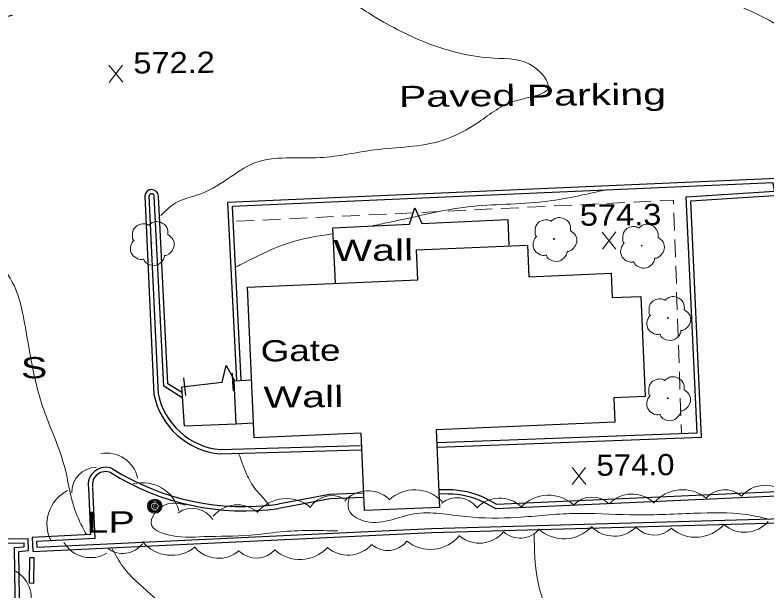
# Model space of a CAD drawing. Extents: x 2361708 to 2370558, y 6977955 to 6991887.
# Drawn here: x 2368905.6 to 2369076, y 6989759.6 to 6989890.1 of the extents above; entities that cross this region are included whole.
import ezdxf

# ---------------------------------------------------------------- set-up
doc = ezdxf.new("R2010")
doc.units = 0
doc.header["$LTSCALE"] = 1.9
for name, color, linetype, lineweight in [('11', 7, 'Continuous', 25), ('13', 7, 'Continuous', 13), ('17', 7, 'Continuous', 25), ('18', 7, 'Continuous', 25), ('2', 7, 'Continuous', 25), ('20', 7, 'Continuous', 25), ('21', 7, 'Continuous', 25), ('23', 7, 'Continuous', 25), ('29', 7, 'Continuous', 13), ('31', 7, 'Continuous', 13), ('35', 7, 'Continuous', 13)]:
    doc.layers.add(name, color=color, linetype=linetype, lineweight=lineweight)

msp = doc.modelspace()

# ---------------------------------------------------------------- linework, layer by layer
at = {"layer": '11'}
msp.add_lwpolyline([(2369041.515, 6989797.862), (2369001.04, 6989796.117), (2369001.797, 6989778.533), (2368984.763, 6989777.801), (2368984.006, 6989795.375), (2368959.745, 6989794.324), (2368958.27, 6989828.431), (2368996.816, 6989830.108), (2368996.521, 6989836.906), (2369021.712, 6989837.985), (2369022.021, 6989830.768), (2369040.674, 6989831.576), (2369040.907, 6989826.057), (2369047.374, 6989826.339), (2369048.36, 6989803.648), (2369041.273, 6989803.34)], close=True, dxfattribs=at)
at = {"layer": '13'}
for p, q in [((2369049.709, 6989847.922), (2369045.711, 6989847.724)), ((2369013.724, 6989846.16), (2369009.726, 6989845.962)), ((2369019.721, 6989846.447), (2369015.723, 6989846.259)), ((2369025.719, 6989846.734), (2369021.721, 6989846.546)), ((2369031.717, 6989847.031), (2369027.718, 6989846.833)), ((2369037.714, 6989847.328), (2369033.715, 6989847.13)), ((2369043.711, 6989847.625), (2369039.713, 6989847.427)), ((2368977.738, 6989844.417), (2368973.74, 6989844.229)), ((2368983.736, 6989844.704), (2368979.738, 6989844.516)), ((2368989.734, 6989844.992), (2368985.735, 6989844.804)), ((2368995.731, 6989845.289), (2368991.733, 6989845.091)), ((2369001.729, 6989845.576), (2368997.73, 6989845.388)), ((2369007.727, 6989845.863), (2369003.728, 6989845.675)), ((2369055.023, 6989841.263), (2369054.894, 6989845.262)), ((2368959.746, 6989843.546), (2368955.748, 6989843.358)), ((2368965.744, 6989843.833), (2368961.745, 6989843.645)), ((2368971.741, 6989844.13), (2368967.743, 6989843.932)), ((2369055.23, 6989835.264), (2369055.092, 6989839.263)), ((2369055.437, 6989829.266), (2369055.299, 6989833.265)), ((2369055.644, 6989823.268), (2369055.506, 6989827.267)), ((2369055.851, 6989817.27), (2369055.713, 6989821.268)), ((2369056.058, 6989811.271), (2369055.92, 6989815.27)), ((2369056.265, 6989805.273), (2369056.127, 6989809.272)), ((2369056.472, 6989799.275), (2369056.334, 6989803.273)), ((2369056.61, 6989795.276), (2369056.541, 6989797.275))]:
    msp.add_line(p, q, dxfattribs=at)
msp.add_lwpolyline([(2369054.825, 6989847.261), (2369054.797, 6989848.171), (2369051.708, 6989848.021)], dxfattribs=at)
at = {"layer": '18'}
for points in [[(2368994.996, 6989842.722), (2368996.141, 6989846.413), (2368997.764, 6989842.858)], [(2368978.162, 6989829.341), (2368977.583, 6989841.896), (2368994.996, 6989842.722)], [(2368997.764, 6989842.858), (2369017.257, 6989843.783), (2369017.502, 6989837.925)], [(2368952.534, 6989806.936), (2368953.428, 6989810.694), (2368955.281, 6989807.252)], [(2368954.735, 6989808.926), (2368954.875, 6989806.928), (2368955.013, 6989804.929)], [(2368955.695, 6989797.425), (2368943.939, 6989796.903), (2368943.354, 6989805.878), (2368952.534, 6989806.936)], [(2368944.293, 6989803.877), (2368944.074, 6989805.865), (2368943.855, 6989807.853)]]:
    msp.add_lwpolyline(points, dxfattribs=at)
at = {"layer": '2'}
for p, q in [((2368934.952, 6989849.12), (2368937.05, 6989804.148)), ((2368935.912, 6989849.169), (2368938.01, 6989804.197)), ((2368952.03, 6989791.62), (2368983.893, 6989792.524)), ((2368952.059, 6989790.66), (2368983.902, 6989791.564)), ((2369003.739, 6989782.502), (2369001.649, 6989782.542)), ((2369003.718, 6989781.541), (2369001.758, 6989781.583)), ((2368908.837, 6989761.317), (2368908.931, 6989767.109)), ((2368909.891, 6989767.097), (2368908.931, 6989767.109)), ((2368909.797, 6989761.306), (2368909.891, 6989767.097)), ((2368909.797, 6989761.306), (2368908.837, 6989761.317))]:
    msp.add_line(p, q, dxfattribs=at)
for points in [[(2368885.755, 6989694.114), (2368907.479, 6989693.801), (2368906.437, 6989768.554), (2368908.606, 6989768.745), (2368908.541, 6989771.375), (2368903.761, 6989771.3), (2368901.836, 6989889.457), (2368904.99, 6989890.107)], [(2369001.337, 6989792.179), (2369061.148, 6989794.449), (2369058.699, 6989848.028), (2369078.737, 6989849.299), (2369078.221, 6989853.054), (2368953.747, 6989847.609), (2368955.75, 6989807.366)], [(2369001.327, 6989793.249), (2369060.149, 6989795.389), (2369057.7, 6989848.929), (2369077.649, 6989850.189), (2369077.391, 6989852.056), (2368954.756, 6989846.688), (2368956.72, 6989807.376)], [(2368943.438, 6989803.359), (2368939.263, 6989805.999), (2368937.123, 6989849.031)], [(2368943.327, 6989804.568), (2368940.197, 6989806.548), (2368938.083, 6989849.08)], [(2368885.766, 6989695.075), (2368906.51, 6989694.772), (2368905.469, 6989769.436), (2368907.627, 6989769.626), (2368907.6, 6989770.396), (2368902.821, 6989770.321), (2368902.15, 6989811.356)], [(2368922.181, 6989782.955), (2368922.662, 6989772.39), (2368909.428, 6989771.674), (2368909.628, 6989768.525), (2369000.021, 6989772.816), (2369130.273, 6989776.476)], [(2368923.141, 6989782.994), (2368923.66, 6989771.479), (2368910.447, 6989770.763), (2368910.528, 6989769.534), (2368999.982, 6989773.776), (2369130.244, 6989777.436)], [(2368984.435, 6989781.758), (2368976.848, 6989781.445), (2368965.198, 6989779.255)], [(2369081.576, 6989782.173), (2369014.771, 6989779.187), (2369012.088, 6989780.601)], [(2368984.435, 6989780.788), (2368976.957, 6989780.486), (2368965.378, 6989778.306)], [(2369081.615, 6989781.213), (2369014.55, 6989778.215), (2369011.636, 6989779.757)]]:
    msp.add_lwpolyline(points, dxfattribs=at)
for centre, radius, start, end in [((2368936.517, 6989848.994), 1.568, 3.12588, 175.40742), ((2368936.517, 6989848.994), 0.608, 3.12588, 175.40742), ((2368953.558, 6989807.423), 16.83, 191.22198, 264.89038), ((2368953.558, 6989807.423), 15.87, 191.22198, 264.89038), ((2368926.106, 6989783.626), 3.982, 66.87224, 189.69963), ((2368926.106, 6989783.626), 3.022, 66.87224, 189.69963), ((2368957.387, 6989834.437), 56.693, 237.77815, 278.05746), ((2368957.387, 6989834.437), 55.733, 237.77815, 278.05746), ((2369003.82, 6989763.571), 18.931, 64.10506, 90.24537), ((2369003.82, 6989763.571), 17.971, 64.10506, 90.24537)]:
    msp.add_arc(centre, radius, start, end, dxfattribs=at)
at = {"layer": '20'}
for radius in [1.6, 1.3, 1, 0.539, 0.192]:
    msp.add_circle((2368937.231, 6989778.788), radius, dxfattribs=at)
at = {"layer": '23'}
msp.add_lwpolyline([(2368959.564, 6989797.612), (2368955.695, 6989797.425), (2368955.212, 6989807.241), (2368959.16, 6989807.439)], dxfattribs=at)
at = {"layer": '29'}
for centre in [(2369027.719, 6989839.363), (2368936.473, 6989838.464), (2369047.575, 6989837.842), (2369053.511, 6989821.457), (2369053.484, 6989803.276)]:
    msp.add_circle(centre, 0.1, dxfattribs=at)
for centre, radius, start, end in [((2368926.372, 6989783.741), 7.094, 11.23339, 101.23339), ((2368924.077, 6989781.948), 5.67, 91.53126, 181.53126), ((2368934.48, 6989775.606), 8.509, 14.63001, 104.63001), ((2369075.583, 6989776.445), 7.094, 48.93762, 138.93762), ((2368921.309, 6989774.748), 8.509, 116.91733, 206.91733), ((2368985.555, 6989775.206), 7.094, 47.9961, 137.9961), ((2368996.168, 6989774.001), 8.509, 43.53885, 133.53885), ((2369026.476, 6989772.788), 8.509, 46.90504, 136.90504), ((2369045.426, 6989774.469), 7.094, 46.79499, 136.79499), ((2369056.849, 6989774.032), 8.509, 50.33144, 140.33144), ((2369066.422, 6989776.868), 5.67, 48.08955, 138.08955), ((2368967.053, 6989772.013), 8.509, 50.69223, 140.69223), ((2368977.279, 6989775.525), 5.67, 59.24231, 149.24231), ((2369005.777, 6989775.046), 5.67, 38.65643, 128.65643), ((2369015.407, 6989773.52), 7.094, 46.86642, 136.86642), ((2369036.336, 6989775.203), 5.67, 46.63555, 136.63555), ((2368945.691, 6989772.611), 5.67, 33.84176, 123.84176), ((2368955.954, 6989772.011), 7.094, 50.5746, 140.5746), ((2369059.811, 6989780.256), 8.509, 229.25086, 319.25086), ((2369070.902, 6989779.978), 7.094, 229.19091, 319.19091), ((2369010.802, 6989777.507), 7.094, 230.57412, 320.57412), ((2369020.033, 6989777.229), 5.67, 228.96344, 318.96344), ((2369029.978, 6989779.912), 8.509, 227.51886, 317.51886), ((2369041.353, 6989779.094), 7.094, 224.0825, 314.0825), ((2369050.408, 6989777.925), 5.67, 223.77937, 313.77937), ((2368999.697, 6989777.516), 8.509, 230.73444, 320.73444), ((2368922.707, 6989774.227), 7.094, 211.19091, 301.19091), ((2368929.996, 6989773.769), 5.67, 232.09058, 322.09058), ((2368941.029, 6989776.172), 8.509, 219.02939, 309.02939), ((2368951.73, 6989774.075), 7.094, 221.00409, 311.00409), ((2368970.106, 6989775.227), 8.509, 227.39054, 317.39054), ((2368981.019, 6989774.798), 7.094, 229.06647, 319.06647), ((2368990.002, 6989774.435), 5.67, 230.73444, 320.73444), ((2368960.248, 6989772.716), 5.67, 227.39054, 317.39054), ((2368902.343, 6989758.047), 6.887, 330.90023, 60.90023)]:
    msp.add_arc(centre, radius, start, end, dxfattribs=at)
for points in [[(2368932.507, 6989839.037), (2368932.528, 6989839.046), (2368932.447, 6989839.116), (2368932.211, 6989839.744), (2368932.249, 6989841.024), (2368933.136, 6989842.323), (2368934.442, 6989842.805), (2368935.564, 6989842.616), (2368935.795, 6989842.488), (2368935.865, 6989842.489), (2368935.915, 6989842.529), (2368936.262, 6989842.822), (2368937.128, 6989843.27), (2368938.338, 6989843.202), (2368939.454, 6989842.613), (2368940.188, 6989841.189), (2368940.196, 6989840.33)], [(2369023.754, 6989839.935), (2369023.773, 6989839.945), (2369023.693, 6989840.014), (2369023.457, 6989840.642), (2369023.495, 6989841.923), (2369024.382, 6989843.221), (2369025.688, 6989843.704), (2369026.809, 6989843.514), (2369027.041, 6989843.387), (2369027.111, 6989843.387), (2369027.161, 6989843.428), (2369027.508, 6989843.721), (2369028.373, 6989844.169), (2369029.584, 6989844.101), (2369030.7, 6989843.511), (2369031.433, 6989842.088), (2369031.442, 6989841.228)], [(2369043.609, 6989838.414), (2369043.629, 6989838.424), (2369043.548, 6989838.493), (2369043.312, 6989839.121), (2369043.35, 6989840.401), (2369044.238, 6989841.7), (2369045.543, 6989842.183), (2369046.665, 6989841.993), (2369046.896, 6989841.865), (2369046.966, 6989841.866), (2369047.016, 6989841.907), (2369047.363, 6989842.2), (2369048.229, 6989842.648), (2369049.44, 6989842.58), (2369050.555, 6989841.99), (2369051.289, 6989840.567), (2369051.297, 6989839.707)], [(2369031.432, 6989841.248), (2369032.572, 6989840.189), (2369032.857, 6989838.602), (2369032.149, 6989837.275), (2369031.495, 6989836.729), (2369030.827, 6989836.512), (2369030.677, 6989836.501), (2369030.658, 6989836.391), (2369030.336, 6989835.487), (2369028.797, 6989834.323), (2369026.905, 6989834.605), (2369026.005, 6989835.546), (2369025.934, 6989835.675), (2369025.814, 6989835.654), (2369024.603, 6989835.773), (2369023.334, 6989836.771), (2369022.988, 6989838.407), (2369023.358, 6989839.431), (2369023.684, 6989839.874), (2369023.754, 6989839.925)], [(2368940.186, 6989840.349), (2368941.326, 6989839.29), (2368941.611, 6989837.703), (2368940.903, 6989836.376), (2368940.248, 6989835.83), (2368939.58, 6989835.614), (2368939.431, 6989835.602), (2368939.412, 6989835.492), (2368939.09, 6989834.589), (2368937.551, 6989833.424), (2368935.659, 6989833.706), (2368934.759, 6989834.648), (2368934.688, 6989834.777), (2368934.569, 6989834.756), (2368933.357, 6989834.875), (2368932.088, 6989835.873), (2368931.742, 6989837.509), (2368932.112, 6989838.533), (2368932.438, 6989838.976), (2368932.507, 6989839.026)], [(2369051.287, 6989839.727), (2369052.427, 6989838.668), (2369052.712, 6989837.081), (2369052.005, 6989835.754), (2369051.35, 6989835.208), (2369050.682, 6989834.991), (2369050.532, 6989834.98), (2369050.513, 6989834.87), (2369050.192, 6989833.966), (2369048.653, 6989832.801), (2369046.76, 6989833.084), (2369045.861, 6989834.025), (2369045.789, 6989834.154), (2369045.67, 6989834.134), (2369044.459, 6989834.252), (2369043.189, 6989835.25), (2369042.844, 6989836.887), (2369043.214, 6989837.91), (2369043.54, 6989838.354), (2369043.609, 6989838.404)], [(2369049.545, 6989822.03), (2369049.565, 6989822.04), (2369049.484, 6989822.109), (2369049.248, 6989822.737), (2369049.286, 6989824.017), (2369050.174, 6989825.315), (2369051.48, 6989825.798), (2369052.601, 6989825.609), (2369052.833, 6989825.481), (2369052.903, 6989825.481), (2369052.952, 6989825.522), (2369053.299, 6989825.815), (2369054.165, 6989826.264), (2369055.376, 6989826.195), (2369056.492, 6989825.606), (2369057.225, 6989824.183), (2369057.233, 6989823.323)], [(2369057.223, 6989823.343), (2369058.364, 6989822.283), (2369058.649, 6989820.696), (2369057.941, 6989819.369), (2369057.286, 6989818.823), (2369056.618, 6989818.606), (2369056.468, 6989818.595), (2369056.45, 6989818.485), (2369056.128, 6989817.582), (2369054.589, 6989816.417), (2369052.696, 6989816.699), (2369051.797, 6989817.641), (2369051.726, 6989817.77), (2369051.606, 6989817.749), (2369050.395, 6989817.868), (2369049.125, 6989818.865), (2369048.78, 6989820.502), (2369049.15, 6989821.526), (2369049.475, 6989821.969), (2369049.545, 6989822.02)], [(2369049.518, 6989803.848), (2369049.538, 6989803.858), (2369049.457, 6989803.928), (2369049.222, 6989804.556), (2369049.259, 6989805.836), (2369050.147, 6989807.135), (2369051.453, 6989807.617), (2369052.575, 6989807.428), (2369052.806, 6989807.3), (2369052.876, 6989807.301), (2369052.925, 6989807.341), (2369053.273, 6989807.634), (2369054.138, 6989808.083), (2369055.349, 6989808.014), (2369056.464, 6989807.425), (2369057.198, 6989806.002), (2369057.206, 6989805.142)], [(2369057.196, 6989805.162), (2369058.336, 6989804.102), (2369058.621, 6989802.515), (2369057.914, 6989801.188), (2369057.259, 6989800.642), (2369056.591, 6989800.426), (2369056.441, 6989800.414), (2369056.422, 6989800.304), (2369056.101, 6989799.401), (2369054.562, 6989798.236), (2369052.669, 6989798.518), (2369051.77, 6989799.46), (2369051.699, 6989799.589), (2369051.579, 6989799.568), (2369050.368, 6989799.686), (2369049.098, 6989800.685), (2369048.753, 6989802.321), (2369049.123, 6989803.345), (2369049.449, 6989803.788), (2369049.518, 6989803.838)]]:
    msp.add_spline(points, degree=3, dxfattribs=at)
at = {"layer": '31'}
for p, q in [((2368929.957, 6989874.884), (2368926.84, 6989878.735)), ((2368926.876, 6989874.854), (2368929.92, 6989878.764)), ((2369038.682, 6989837.037), (2369041.725, 6989840.946)), ((2369041.762, 6989837.066), (2369038.645, 6989840.916)), ((2369034.919, 6989783.709), (2369031.803, 6989787.559)), ((2369031.84, 6989783.679), (2369034.882, 6989787.588))]:
    msp.add_line(p, q, dxfattribs=at)
at = {"layer": '35'}
for points in [[(2369054.689, 6989913.123), (2369059.034, 6989906.284), (2369064.181, 6989896.052), (2369072.199, 6989891.028), (2369080.204, 6989886.375), (2369087.833, 6989872.927), (2369094.072, 6989858.245), (2369095.902, 6989847.862), (2369098.221, 6989833.253), (2369098.492, 6989826.816), (2369098.282, 6989816.273), (2369097.512, 6989805.846), (2369099.214, 6989796.201), (2369100.357, 6989790.592)], [(2368939.948, 6989911.551), (2368939.488, 6989911.516), (2368927.859, 6989910.386), (2368918.549, 6989910.317), (2368909.801, 6989910.084), (2368904.153, 6989907.7), (2368901.002, 6989901.47), (2368898.566, 6989891.506), (2368897.733, 6989885.588), (2368893.403, 6989878.206), (2368892.379, 6989876.546)], [(2368967.473, 6989909.063), (2368971.193, 6989903.868), (2368978.065, 6989896.233), (2368986.837, 6989889.856), (2368999.356, 6989883.615), (2369014.098, 6989880.335), (2369023.259, 6989878.302), (2369026.402, 6989873.702), (2369019.35, 6989870.775), (2369010.646, 6989865.851), (2369002.346, 6989861.682), (2368987.095, 6989859.557), (2368974.711, 6989857.789), (2368959.693, 6989856.516), (2368953.856, 6989853.03), (2368946.681, 6989849.252), (2368942.385, 6989847.761), (2368938.604, 6989844.675)], [(2369038.885, 6989850.37), (2369025.489, 6989847.822), (2369008.179, 6989846.627), (2368990.871, 6989843.222), (2368986.729, 6989842.393)], [(2368977.346, 6989840.503), (2368968.443, 6989838.708), (2368959.428, 6989834.933), (2368955.567, 6989832.976)], [(2368902.754, 6989833.013), (2368904.947, 6989829.584), (2368907.462, 6989821.637), (2368908.846, 6989813.92), (2368911.815, 6989801.398), (2368913.969, 6989795.728), (2368917.056, 6989786.637), (2368918.187, 6989781.237), (2368919.846, 6989776.133), (2368921.722, 6989772.381)], [(2368956.31, 6989790.58), (2368957.664, 6989787.003), (2368959.418, 6989783.49), (2368962.28, 6989780.117), (2368963.191, 6989779.015)], [(2368944.25, 6989779.035), (2368939.578, 6989779.121), (2368936.461, 6989774.591), (2368939.862, 6989772.413), (2368948.427, 6989771.895), (2368958.895, 6989772.215), (2368965.678, 6989772.979), (2368978.757, 6989773.194)], [(2368981.421, 6989781.149), (2368981.222, 6989777.957), (2368984.425, 6989775.508), (2368995.961, 6989777.038), (2369007.768, 6989776.43), (2369019.419, 6989776.261), (2369032.202, 6989777.153), (2369044.895, 6989776.843), (2369059.423, 6989777.182), (2369071.266, 6989776.894), (2369075.955, 6989775.988)], [(2369023.206, 6989772.457), (2369023.964, 6989762.183), (2369027.611, 6989750.887), (2369033.812, 6989735.126), (2369043.707, 6989719.879), (2369052.952, 6989712.037), (2369058.838, 6989706.252)], [(2368927.592, 6989769.156), (2368930.062, 6989765.03), (2368936.241, 6989758.898), (2368941.579, 6989753.848), (2368947.516, 6989749.995), (2368950.064, 6989749.219), (2368956.166, 6989750.008)]]:
    msp.add_spline(points, degree=3, dxfattribs=at)

# ---------------------------------------------------------------- texts
at = {"layer": '17', "width": 1.3}
msp.add_text('Gate', height=4.8, rotation=0.545, dxfattribs=at).set_placement((2368961.25, 6989811.589))
at = {"layer": '18', "width": 1.45}
for p in [(2368977.725, 6989834.327), (2368961.88, 6989801.114)]:
    msp.add_text('Wall', height=4.8, rotation=0.545, dxfattribs=at).set_placement(p)
at = {"layer": '2', "width": 1.45}
msp.add_text('Paved Parking', height=4.8, rotation=0.545, dxfattribs=at).set_placement((2368992.583, 6989869.24))
at = {"layer": '20', "width": 1.4}
msp.add_text('  LP', height=4.8, rotation=0.545, dxfattribs=at).set_placement((2368916.748, 6989772.713))
at = {"layer": '21', "width": 1.4}
msp.add_text('  S', height=4.8, rotation=0.545, dxfattribs=at).set_placement((2368901.914, 6989807.714))
at = {"layer": '31'}
for s, width, p in [('572.2', 1.15, (2368932.398, 6989876.847)), ('574.3', 1.15, (2369033.581, 6989842.349)), ('574.0', 1.1, (2369037.361, 6989785.672))]:
    msp.add_text(s, height=4.8, rotation=0.545, dxfattribs=dict(at, width=width)).set_placement(p)

doc.saveas('drawing.dxf')
